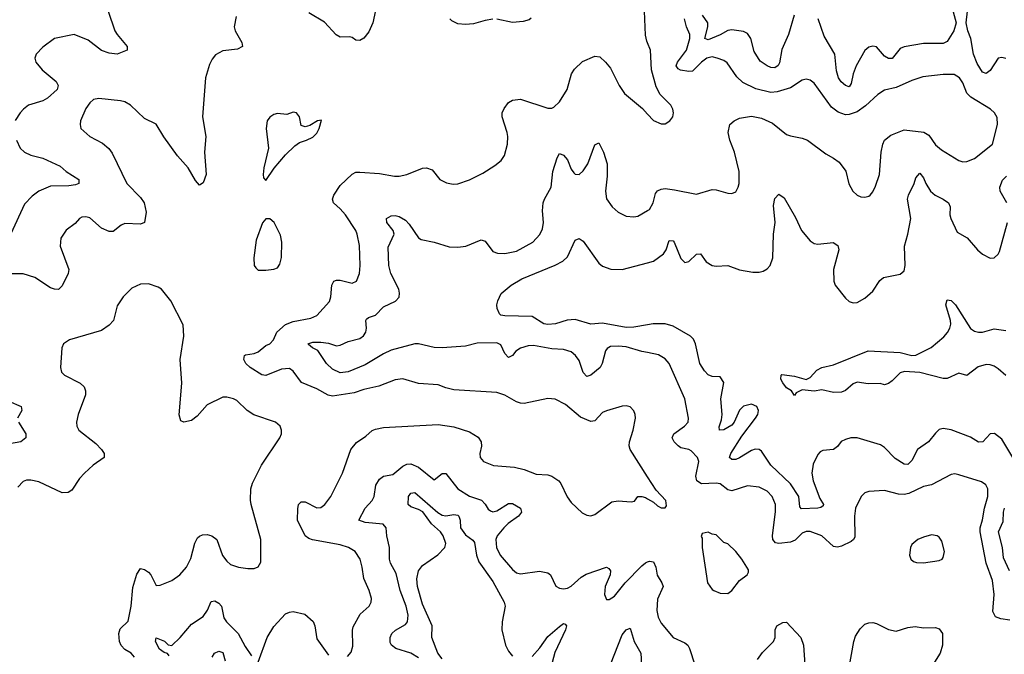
# Model space of a CAD drawing. Header units: inches. Extents: x 1694797 to 1849917, y 907313 to 1017959.
# Tile 799 of 834: x 1826792 to 1831822, y 994424 to 997666. Entities that reach past the tile are written whole.
import ezdxf

# ---------------------------------------------------------------- set-up
doc = ezdxf.new("R2010")
doc.units = ezdxf.units.IN
doc.header["$MEASUREMENT"] = 0
doc.layers.add('B8929', color=7, linetype='Continuous')
doc.layers.add('B8939', color=7, linetype='Continuous')

msp = doc.modelspace()

# ---------------------------------------------------------------- linework, layer by layer
at = {"layer": 'B8929', "color": 5}
for points, elevation in [([(1828630.2, 997810), (1828596.3, 997650), (1828576.2, 997603.8), (1828550, 997571.6), (1828530, 997559.8), (1828510, 997562.3), (1828490, 997576.1), (1828478.2, 997578.2), (1828430, 997576.5), (1828408.6, 997588.6), (1828350, 997653), (1828270, 997701.4)], 660), ([(1827244.4, 997710), (1827278.5, 997610), (1827290.3, 997590), (1827342, 997530), (1827341, 997510), (1827290, 997489.6), (1827250, 997495.1), (1827210, 997508.5), (1827141.6, 997561.6), (1827070, 997589.9), (1826970, 997570.9), (1826910, 997525.4), (1826877, 997490), (1826870.4, 997470), (1826874, 997450), (1826907.4, 997410), (1826979.1, 997350), (1826989.2, 997330), (1826982.9, 997310), (1826934.7, 997265.3), (1826910, 997252.3), (1826838, 997230), (1826811.6, 997210), (1826794.7, 997190), (1826769.4, 997150.6)], 640), ([(1830000, 997547.9), (1829996.6, 997556.6), (1829990, 997588), (1829981.7, 997750)], 660), ([(1827897.4, 997682.6), (1827888.7, 997630), (1827892.2, 997610), (1827926.4, 997550), (1827930.3, 997529.7), (1827905.1, 997514.9), (1827830, 997506.9), (1827792.4, 997487.6), (1827774.7, 997465.3), (1827761.8, 997438.2), (1827742, 997370), (1827726.3, 997170), (1827742.8, 997070), (1827736.5, 996990), (1827744.4, 996875.6), (1827730, 996833.2), (1827710, 996821.2), (1827690, 996844), (1827652.6, 996910), (1827598.3, 996970), (1827528.3, 997068.3), (1827490, 997132.8), (1827430, 997162), (1827358.7, 997230), (1827330, 997246), (1827307.5, 997252.5), (1827196.7, 997263.3), (1827170, 997258), (1827150, 997242), (1827130, 997212.3), (1827102.4, 997150), (1827100.5, 997130), (1827104.9, 997110), (1827150.3, 997070.3), (1827215.6, 997035.6), (1827247.5, 997007.5), (1827265.2, 996985.2), (1827339.1, 996830), (1827410, 996758.3), (1827428.1, 996730), (1827437.8, 996682.2), (1827430.4, 996630), (1827410, 996621.3), (1827330, 996625.7), (1827310, 996615.8), (1827270, 996584.2), (1827250, 996583.5), (1827210, 996601.3), (1827150, 996654.5), (1827130, 996659.7), (1827110, 996657.4), (1827098, 996650), (1827075.3, 996624.7), (1827029.1, 996590.9), (1827003.1, 996550), (1826998.7, 996510), (1827043.1, 996390), (1827040.4, 996370), (1827010, 996306.6), (1826991.3, 996288.7), (1826970, 996289.8), (1826950, 996297.2), (1826870, 996348.5), (1826810, 996367.4), (1826752.8, 996367.2)], 660), ([(1829210, 997668.4), (1829170, 997662.3), (1829110, 997644.5), (1829070, 997641.7), (1829030, 997645), (1829000.3, 997660.3), (1828989.8, 997670)], 660), ([(1829405.3, 997674.8), (1829395.1, 997664.9), (1829363.6, 997656.4), (1829310, 997651.3), (1829230, 997669.7)], 660), ([(1830000, 995330.4), (1829910.9, 995470), (1829906, 995490), (1829907.4, 995510), (1829926.6, 995570), (1829938, 995630), (1829937, 995650), (1829930, 995668.7), (1829910, 995689.3), (1829890, 995693.6), (1829870, 995691.8), (1829790, 995668.4), (1829770, 995659.7), (1829730, 995617.7), (1829710, 995613.1), (1829656.4, 995636.4), (1829580.8, 995700.8), (1829527.7, 995727.7), (1829490, 995731.2), (1829370, 995706.2), (1829350, 995707.2), (1829330, 995713.5), (1829270, 995748.3), (1829230, 995762), (1829010, 995774.7), (1828970, 995784.7), (1828930, 995801), (1828830, 995807.7), (1828750, 995831.9), (1828710, 995826.9), (1828626.6, 995793.4), (1828550, 995776.8), (1828500.1, 995759.9), (1828390, 995743), (1828367.4, 995747.4), (1828310, 995779.8), (1828232.5, 995812.5), (1828190, 995871.1), (1828170, 995884.5), (1828130, 995880.5), (1828050, 995848.4), (1828030, 995851.4), (1827969.8, 995890), (1827948.1, 995910), (1827937.2, 995930), (1827941.3, 995950), (1827946.5, 995953.5), (1827990, 995960.1), (1828010, 995969.4), (1828050, 996001.3), (1828070, 996010.3), (1828089, 996031), (1828106.6, 996070), (1828150, 996109.4), (1828190, 996123.9), (1828279.1, 996140.9), (1828310, 996155.3), (1828374.1, 996225.9), (1828381.4, 996250), (1828386.3, 996310), (1828397.6, 996330), (1828410, 996336.2), (1828430, 996335.4), (1828490, 996319.6), (1828513, 996330), (1828528.6, 996370), (1828532, 996410), (1828527.5, 996512.5), (1828516.8, 996570), (1828508.7, 996590), (1828456.8, 996670), (1828430, 996700.8), (1828395.1, 996730), (1828389.6, 996750), (1828397.4, 996770), (1828430, 996819.5), (1828490, 996877.7), (1828510, 996886.7), (1828530, 996887.2), (1828630, 996880.8), (1828706.4, 996866.4), (1828730, 996867.2), (1828770, 996874.9), (1828850, 996907.4), (1828870, 996908.7), (1828898.6, 996898.6), (1828938.8, 996850), (1828972.3, 996832.3), (1829006.6, 996826.6), (1829030, 996828.4), (1829090, 996848.5), (1829157.6, 996882.4), (1829219.4, 996920.6), (1829252.7, 996947.3), (1829268.1, 996971.9), (1829284.2, 997030), (1829285.1, 997070), (1829283, 997090), (1829257.2, 997170), (1829257.7, 997190), (1829266.9, 997213.1), (1829290, 997243.1), (1829310, 997256), (1829350, 997260.8), (1829490, 997214.4), (1829510, 997214.4), (1829520.5, 997219.5), (1829550, 997247.3), (1829589.6, 997310), (1829611.8, 997390), (1829625.8, 997414.2), (1829666.9, 997453.1), (1829730, 997479.5), (1829755.8, 997475.8), (1829785.5, 997450), (1829810, 997418.8), (1829854.4, 997330), (1829881.6, 997290), (1829973.3, 997213.3), (1830000, 997183.8)], 660), ([(1826775.5, 997050), (1826795.3, 997010), (1826816.5, 996990), (1826850, 996974.5), (1826910, 996959.3), (1826998.3, 996918.3), (1827030.3, 996890), (1827094.6, 996850), (1827094.4, 996830), (1827077.8, 996822.2), (1827042.7, 996817.3), (1826950, 996815.8), (1826890, 996789.8), (1826855.3, 996764.7), (1826816.7, 996723.3), (1826747.8, 996572.2)], 640), ([(1830000, 995965.6), (1829971.2, 995971.2), (1829890, 995994.4), (1829850, 995998.8), (1829810, 995996.4), (1829793, 995987), (1829785.2, 995974.8), (1829768, 995910), (1829756.8, 995890), (1829710, 995849.8), (1829690, 995843.5), (1829670, 995863.5), (1829650, 995924.7), (1829631.5, 995950), (1829608.8, 995968.8), (1829570, 995981.6), (1829510, 995984.5), (1829417.8, 996002.2), (1829390, 996000.9), (1829350, 995989), (1829326.6, 995973.4), (1829310, 995951.1), (1829290, 995941.1), (1829270, 995960.5), (1829250, 996005.1), (1829230, 996015.1), (1829130, 996013.9), (1829070, 995999.2), (1828950, 995989.2), (1828910, 995992.2), (1828830, 996010.7), (1828810, 996009.8), (1828690, 995978.3), (1828650, 995958.9), (1828557.5, 995902.5), (1828470, 995867.2), (1828430, 995862.5), (1828390, 995881.1), (1828360.2, 995910), (1828316.1, 995976.1), (1828287.3, 995990), (1828267, 996007), (1828265.4, 996010), (1828270, 996012.7), (1828290, 996018.6), (1828330, 996019.5), (1828370, 996014), (1828410, 996000.1), (1828430, 996003.2), (1828470, 996022.4), (1828530, 996038), (1828548.2, 996051.8), (1828560.6, 996070), (1828563.7, 996090), (1828559.8, 996130), (1828563.2, 996136.8), (1828574.4, 996145.6), (1828610, 996157.1), (1828650, 996199), (1828712.1, 996227.9), (1828730, 996248.5), (1828732.8, 996270), (1828729.1, 996290), (1828688.1, 996370), (1828678.5, 996410), (1828675, 996505), (1828705.1, 996570), (1828700.7, 996590), (1828667.7, 996630), (1828666.2, 996650), (1828690, 996664.3), (1828710, 996666.3), (1828730, 996661.1), (1828762.9, 996642.9), (1828782, 996622), (1828830, 996551.3), (1828843.2, 996543.2), (1828910, 996530.2), (1828986.7, 996506.7), (1829030, 996504.3), (1829070.6, 996509.4), (1829150, 996542), (1829170, 996534.9), (1829210, 996482.3), (1829232.8, 996472.8), (1829270, 996471.8), (1829330, 996484), (1829414.3, 996530), (1829450, 996568.4), (1829463, 996597), (1829467.8, 996630), (1829463.2, 996690), (1829466.3, 996730), (1829473.1, 996750), (1829507.8, 996810), (1829515.9, 996890), (1829538.7, 996961.3), (1829550, 996983), (1829570, 996974), (1829590, 996950.4), (1829610, 996903), (1829623.5, 996883.5), (1829630, 996877), (1829650, 996876), (1829670, 996893.4), (1829693.8, 996930), (1829730, 997027.7), (1829750, 997037.3), (1829773.8, 996990), (1829793.6, 996930), (1829793.6, 996866.4), (1829784.6, 996790), (1829790.4, 996750.4), (1829819.1, 996710), (1829850, 996683.8), (1829890, 996663.1), (1829930, 996658.4), (1829950, 996663), (1830000, 996691.4)], 640), ([(1830000, 996107.5), (1829930, 996095), (1829890, 996094), (1829770, 996115.6), (1829710, 996110.7), (1829630, 996134.3), (1829589.6, 996130.4), (1829530, 996112.8), (1829490, 996109.8), (1829470, 996113), (1829410, 996149.7), (1829270, 996152.6), (1829250, 996157), (1829243.7, 996163.7), (1829231.2, 996190), (1829229.8, 996210), (1829234.1, 996230), (1829252.2, 996267.8), (1829303.5, 996310), (1829358, 996342), (1829528.3, 996411.7), (1829567.2, 996432.8), (1829590, 996454.9), (1829630, 996540.4), (1829650, 996548.7), (1829670, 996534.6), (1829750, 996422.3), (1829770, 996406.5), (1829812.1, 996392.1), (1829870, 996389.4), (1830000, 996424.5)], 620), ([(1827379.6, 994410), (1827362.4, 994430), (1827329.1, 994449.1), (1827309.9, 994469.9), (1827301.4, 994490), (1827298, 994530), (1827306.2, 994553.8), (1827346.9, 994593.1), (1827360.9, 994670), (1827370, 994765.5), (1827390, 994833.4), (1827410, 994862), (1827430, 994857.4), (1827450, 994843.6), (1827462, 994830), (1827490, 994776.3), (1827510, 994777.1), (1827570, 994801.3), (1827610, 994830.4), (1827644, 994870), (1827666, 994914), (1827687.8, 994992.2), (1827701.4, 995018.6), (1827710, 995027.4), (1827726.3, 995033.7), (1827750, 995035.5), (1827773, 995030), (1827799.6, 995010), (1827828.8, 994928.8), (1827850, 994899.5), (1827870, 994883.1), (1827910, 994868.7), (1827957.6, 994862.4), (1827990, 994863), (1828010, 994870.8), (1828024.8, 994895.2), (1828024.2, 995010), (1827975.1, 995190), (1827971.2, 995211.2), (1827972.8, 995270), (1827980.9, 995299.1), (1828028.2, 995390), (1828121.6, 995530), (1828129.6, 995550), (1828129.5, 995569.5), (1828122.7, 995590), (1828099, 995610), (1827987.7, 995647.7), (1827953.6, 995670), (1827901.1, 995721.1), (1827884, 995730), (1827850, 995737.4), (1827830, 995737.4), (1827750, 995698), (1827698.9, 995641), (1827670, 995619.1), (1827630, 995609.6), (1827616.2, 995616.2), (1827607.7, 995647.7), (1827619.8, 995810), (1827612.4, 995930), (1827631.5, 996050), (1827627, 996107), (1827564.5, 996230), (1827517.2, 996290), (1827500.1, 996300.1), (1827450, 996317), (1827410, 996315.1), (1827365.1, 996294.9), (1827320.5, 996250), (1827290, 996204), (1827272.2, 996130), (1827250, 996105.6), (1827210, 996078), (1827046.8, 996030), (1827016.3, 996010), (1827008.4, 995990), (1827000.4, 995890), (1827005.8, 995865.9), (1827020.7, 995850), (1827100.4, 995810), (1827121.3, 995790), (1827128.7, 995770), (1827128.5, 995750), (1827090.3, 995650), (1827082, 995610), (1827084.4, 995590), (1827094.9, 995570), (1827181, 995501), (1827210.4, 995470), (1827224.4, 995450), (1827223, 995430), (1827168.2, 995390), (1827123.8, 995350), (1827098.4, 995321.6), (1827058, 995262), (1827040.7, 995250), (1827010, 995249), (1826890, 995305.3), (1826850, 995314), (1826826.9, 995313.1), (1826810, 995307), (1826782, 995278)], 680), ([(1826737, 995717), (1826800.5, 995690), (1826803.7, 995670), (1826781.7, 995630)], 660), ([(1826785.7, 995610), (1826823.1, 995550), (1826823.8, 995530), (1826797.3, 995510), (1826730, 995497.3)], 660), ([(1828466.9, 994413.1), (1828485.7, 994434.3), (1828494.7, 994465.2), (1828492.8, 994547.2), (1828496.1, 994563.9), (1828531.5, 994628.5), (1828577, 994670), (1828587.3, 994690), (1828589.6, 994710), (1828578, 994750), (1828550.7, 994810.7), (1828542.2, 994870), (1828531.1, 994910), (1828505.6, 994950), (1828472.3, 994970), (1828430, 994983.1), (1828288.9, 995008.9), (1828270, 995015), (1828250, 995028.9), (1828212, 995110), (1828212.4, 995167.6), (1828217.2, 995190), (1828230, 995203.6), (1828250, 995202.6), (1828310, 995172.4), (1828330, 995174.3), (1828351.2, 995190), (1828382, 995230), (1828442, 995350), (1828483.5, 995470), (1828513.6, 995506.4), (1828561.2, 995538.8), (1828593.1, 995566.9), (1828610, 995575.2), (1828650, 995582.6), (1828930, 995598.5), (1829010, 995585.8), (1829090, 995561.3), (1829134.2, 995534.2), (1829149.1, 995510), (1829151.8, 995488.2), (1829143, 995450), (1829144.9, 995430), (1829161, 995410), (1829211.9, 995388.1), (1829319.4, 995379.4), (1829370, 995368.9), (1829430, 995345.3), (1829490, 995340.9), (1829510, 995333.8), (1829545.7, 995310), (1829556.8, 995296.8), (1829588.2, 995228.2), (1829610, 995199.1), (1829666.3, 995146.3), (1829690, 995134.9), (1829710, 995132.4), (1829730, 995137.6), (1829817.5, 995202.5), (1829850, 995207.6), (1829916.6, 995203.4), (1829933.6, 995206.4), (1829950, 995230.8), (1829970, 995230.8), (1829990, 995224.7), (1830000, 995219)], 660), ([(1828830, 994405.6), (1828789.6, 994430), (1828713.1, 994453.1), (1828690.8, 994470), (1828685, 994485), (1828685.2, 994510), (1828693.3, 994530), (1828712.4, 994547.6), (1828763.6, 994576.4), (1828773, 994590), (1828776.4, 994623.6), (1828767.1, 994670), (1828735.3, 994750), (1828716.3, 994836.3), (1828686.3, 994890), (1828682, 994910), (1828681.3, 994970), (1828667.9, 995030), (1828665.1, 995070), (1828649.8, 995089.8), (1828557.6, 995097.6), (1828524.2, 995110), (1828557.7, 995170), (1828592.5, 995210), (1828602.3, 995230), (1828611.3, 995288.7), (1828630, 995319.5), (1828650, 995333.7), (1828698, 995342), (1828750, 995385.8), (1828770, 995396.3), (1828790, 995397.8), (1828830, 995380.9), (1828910, 995315.8), (1828950, 995347.2), (1828970, 995348.2), (1829030.2, 995270), (1829090, 995232.1), (1829150.9, 995210.9), (1829170.6, 995190.6), (1829185.7, 995165.7), (1829197.2, 995157.2), (1829210, 995152.6), (1829230, 995157.5), (1829290, 995194.8), (1829310, 995194.5), (1829350.3, 995170), (1829356.2, 995150), (1829339.8, 995130), (1829287.7, 995092.3), (1829265, 995070), (1829232.2, 995030), (1829225, 995010), (1829228.4, 994970), (1829246.9, 994930), (1829310, 994857), (1829330, 994840.3), (1829350, 994836), (1829448.1, 994848.1), (1829490, 994841.1), (1829504.4, 994830), (1829531.9, 994771.9), (1829550, 994762.4), (1829570, 994758.7), (1829590, 994761.7), (1829610, 994771.7), (1829661.3, 994818.7), (1829686.1, 994833.9), (1829790, 994868.8), (1829802, 994862), (1829810, 994850.7), (1829809.1, 994830), (1829783.6, 994770), (1829780.4, 994730), (1829790, 994704.7), (1829804, 994704), (1829830, 994720.4), (1829886, 994790), (1829970, 994875.5), (1829990, 994891.8), (1830000, 994896.2)], 640), ([(1828950, 994400.2), (1828928.4, 994430), (1828898.2, 994510), (1828898.6, 994570), (1828850, 994680.5), (1828823.8, 994770), (1828820.6, 994810), (1828830, 994850.4), (1828850, 994877.1), (1828927.8, 994932.2), (1828964, 994970), (1828969.4, 994990), (1828955.2, 995030), (1828941.8, 995050), (1828895.3, 995090), (1828851.4, 995151.4), (1828830, 995164), (1828790, 995177.8), (1828776.8, 995190), (1828778.6, 995230), (1828790, 995246.7), (1828810.4, 995250.4), (1828928.4, 995148.4), (1828950, 995135.8), (1828970, 995132), (1829010, 995138.4), (1829030, 995135.6), (1829035.9, 995130), (1829042, 995110), (1829043.8, 995070), (1829070, 995035.3), (1829107.6, 995007.6), (1829115.5, 994995.5), (1829126.1, 994930), (1829137.1, 994897.1), (1829210, 994796.9), (1829267.2, 994690), (1829271.8, 994670), (1829257.1, 994590), (1829254.5, 994550), (1829273.4, 994470), (1829290, 994439.6), (1829310, 994415.3)], 620), ([(1827555.9, 994415.9), (1827547.9, 994427.9), (1827530, 994433.8), (1827505.9, 994450), (1827485.4, 994490), (1827490, 994507.7), (1827531.2, 994491.2), (1827550, 994472.9), (1827570, 994468.5), (1827611.7, 994510), (1827670, 994578.9), (1827730, 994617.3), (1827751.5, 994650), (1827770, 994694.4), (1827790, 994697.3), (1827810, 994684.9), (1827822.4, 994670), (1827835.1, 994610), (1827849.3, 994589.3), (1827908.5, 994530), (1827943.4, 994463.4), (1827977, 994417)], 660), ([(1828010, 994384.7), (1828056.8, 994510), (1828090, 994566.7), (1828149.9, 994630.2), (1828170, 994640.2), (1828190, 994642.2), (1828248.5, 994628.5), (1828290.9, 994590.9), (1828300.7, 994570), (1828310, 994504), (1828370, 994419.1)], 660), ([(1829410, 994413.5), (1829450, 994457.7), (1829490, 994514.6), (1829550, 994567), (1829570, 994581.2), (1829578.6, 994578.6), (1829584.9, 994570), (1829580.4, 994550), (1829526.2, 994433.8), (1829504, 994350)], 620), ([(1829810, 994371.9), (1829870, 994523.6), (1829890, 994548.9), (1829910, 994558), (1829931.9, 994490), (1829965.1, 994430), (1829969.4, 994370)], 620), ([(1827775.3, 994410), (1827788.2, 994430), (1827810, 994440.5), (1827830, 994433.2), (1827841.4, 994390)], 640)]:
    msp.add_lwpolyline(points, dxfattribs=dict(at, elevation=elevation))
at = {"layer": 'B8929', "color": 5, "elevation": 680}
for points in [[(1828190, 997193.2), (1828157.3, 997182.7), (1828110, 997186.6), (1828090, 997182.7), (1828070, 997169), (1828057.3, 997150), (1828050.9, 997110.9), (1828063, 997010), (1828039.1, 996910), (1828036, 996876), (1828038, 996858), (1828050, 996844.7), (1828091.6, 996908.4), (1828150, 996976), (1828198.6, 997021.4), (1828220.9, 997039.1), (1828258, 997050), (1828290, 997066.8), (1828310, 997086), (1828322, 997110), (1828333.6, 997153.6), (1828314, 997150), (1828273.7, 997126.3), (1828250, 997119), (1828230, 997126), (1828222, 997170), (1828206, 997190)], [(1828070, 996649.3), (1828050, 996649.3), (1828032.3, 996627.7), (1828000.8, 996539.2), (1827988.9, 996450), (1827990.5, 996410.5), (1827998, 996398), (1828010, 996387.3), (1828050, 996387.3), (1828090, 996391), (1828110, 996398), (1828122, 996418), (1828129.4, 996450.6), (1828132, 996530), (1828125.4, 996565.4), (1828091.8, 996630)]]:
    msp.add_lwpolyline(points, close=True, dxfattribs=at)
at = {"layer": 'B8939', "color": 5}
for points, elevation in [([(1831548.9, 997750), (1831576.5, 997650), (1831563.5, 997610), (1831530, 997555.2), (1831510, 997544.6), (1831410, 997544.5), (1831310, 997528.2), (1831290, 997518.9), (1831250, 997467.8), (1831230, 997467.4), (1831210, 997480.8), (1831170, 997527), (1831150, 997531.8), (1831130, 997526.6), (1831110, 997508.6), (1831065.5, 997430), (1831049.7, 997390), (1831039.8, 997340.2), (1831030, 997323.5), (1831010, 997330.6), (1830989.4, 997349.4), (1830975.7, 997370), (1830965, 997405), (1830957.1, 997490), (1830901.8, 997581.8), (1830870.4, 997670)], 620), ([(1831830, 997468.6), (1831810, 997473.8), (1831790, 997469.8), (1831750, 997406.9), (1831730, 997390.6), (1831710, 997398.4), (1831683.1, 997443.1), (1831664.1, 997490), (1831651.7, 997570), (1831635.2, 997610), (1831627.8, 997650), (1831633.6, 997710)], 620), ([(1830000, 996691.4), (1830010, 996697.1), (1830027.8, 996730), (1830040.9, 996779.1), (1830050, 996791.8), (1830070, 996800.9), (1830090, 996803.2), (1830137, 996797), (1830250, 996775.3), (1830330, 996798.7), (1830350, 996797), (1830410, 996779.5), (1830430, 996778), (1830450, 996787.3), (1830462.9, 996810), (1830467.8, 996830), (1830466.9, 996890), (1830443.5, 996990), (1830419.3, 997050), (1830411.9, 997090), (1830420.5, 997130), (1830441.6, 997150), (1830470, 997162.4), (1830530, 997172.9), (1830582.4, 997162.4), (1830638.5, 997138.5), (1830710, 997080.4), (1830730, 997072.2), (1830790, 997061.3), (1830816.3, 997050), (1830910, 996980.4), (1830950, 996959.3), (1830978, 996938), (1831011.7, 996891.7), (1831027.5, 996827.5), (1831047.7, 996790), (1831071, 996770), (1831090, 996761.6), (1831110, 996759.1), (1831130, 996764), (1831136, 996770), (1831150, 996786.8), (1831164.2, 996815.8), (1831184.6, 996875.4), (1831193.5, 996990), (1831201, 997030), (1831210, 997050.3), (1831243, 997077), (1831310, 997102.9), (1831410.9, 997090.9), (1831436.1, 997076.1), (1831470, 997026.4), (1831501, 997001), (1831590, 996947), (1831610, 996940.3), (1831630, 996941.3), (1831670, 996957.6), (1831761.3, 997030), (1831787.8, 997130), (1831786.2, 997166.2), (1831771.8, 997190), (1831752, 997210), (1831650.5, 997270.5), (1831631.3, 997291.3), (1831610, 997342.9), (1831593.7, 997370), (1831566.1, 997386.1), (1831510, 997386.6), (1831406.4, 997373.6), (1831350, 997356.1), (1831270, 997319.8), (1831210, 997306.4), (1831175.3, 997284.7), (1831113.6, 997226.4), (1831070, 997195.5), (1831030, 997181.4), (1831010, 997180.9), (1830973.2, 997193.2), (1830939.8, 997219.8), (1830850, 997341.3), (1830830, 997357.4), (1830810, 997362), (1830790, 997356.9), (1830730, 997318), (1830662.5, 997297.4), (1830630, 997293.8), (1830552.4, 997312.4), (1830486, 997346), (1830454.9, 997374.9), (1830406.2, 997446.2), (1830390, 997458), (1830356, 997470), (1830330, 997475.9), (1830302.8, 997470), (1830275.5, 997450), (1830230, 997403.2), (1830210, 997401.3), (1830168.7, 997408.7), (1830155.7, 997415.7), (1830146.6, 997430), (1830153.1, 997450), (1830198.8, 997510), (1830215.1, 997570), (1830215.1, 997590), (1830198.3, 997630), (1830189.2, 997670)], 640), ([(1830748, 997690), (1830720.2, 997590), (1830685.5, 997514.5), (1830673.7, 997446.3), (1830667.4, 997432.6), (1830650, 997420.8), (1830630, 997422.1), (1830610, 997429.9), (1830574.3, 997454.3), (1830544.1, 997504.1), (1830526.8, 997570), (1830510, 997595.3), (1830490, 997606.6), (1830430, 997615.2), (1830410, 997610.4), (1830371.3, 997588.7), (1830310, 997563.8), (1830292.8, 997570), (1830307.4, 997630), (1830307.5, 997650), (1830280.9, 997690)], 620), ([(1830000, 997183.8), (1830030, 997150.7), (1830070, 997134), (1830090, 997134.8), (1830114, 997150), (1830129, 997170), (1830132.3, 997190), (1830129.2, 997210), (1830119.3, 997230), (1830064.9, 997284.9), (1830044, 997324), (1830020.5, 997410), (1830014.7, 997510), (1830000, 997547.9)], 660), ([(1830000, 996424.5), (1830030, 996432.6), (1830081.4, 996470), (1830095.3, 996490), (1830110, 996538), (1830130, 996536), (1830135.3, 996530), (1830170, 996445.5), (1830190, 996426), (1830210, 996430.4), (1830250, 996467.7), (1830270, 996470.6), (1830298.4, 996430), (1830330, 996410.3), (1830350, 996406.9), (1830410, 996410.2), (1830470, 996387.6), (1830537.2, 996377.2), (1830570, 996376.5), (1830590, 996381.8), (1830610, 996393.1), (1830625.7, 996410), (1830640.3, 996450), (1830642.2, 996570), (1830651.2, 996630), (1830643.4, 996716.6), (1830650, 996753.4), (1830670, 996774.9), (1830696.7, 996756.7), (1830755, 996655), (1830786.7, 996590), (1830830, 996536.5), (1830850, 996523.5), (1830870, 996519.7), (1830948, 996528), (1830972.1, 996512.1), (1830976.1, 996490), (1830950.3, 996390), (1830950.4, 996330), (1830958, 996310), (1831010, 996243), (1831030, 996226.4), (1831050, 996220.4), (1831070, 996221.3), (1831110, 996244.4), (1831150, 996279.3), (1831186.2, 996333.8), (1831204.5, 996350), (1831290, 996366), (1831310, 996384), (1831315.6, 996410), (1831312.8, 996510), (1831330, 996570.6), (1831345, 996650), (1831328.2, 996750), (1831332.5, 996770), (1831361.8, 996830), (1831370, 996858.8), (1831390, 996882), (1831410, 996858), (1831420.7, 996830), (1831445.4, 996790), (1831469, 996769), (1831510, 996749.4), (1831537.1, 996730), (1831544.8, 996710), (1831544.1, 996670), (1831548.3, 996650), (1831581.4, 996581.4), (1831632.2, 996552.2), (1831685.3, 996490), (1831710, 996468.8), (1831750, 996448.7), (1831770, 996450.4), (1831790, 996467.7), (1831797.2, 996482.8), (1831838.2, 996630)], 620), ([(1831834.6, 996730), (1831801, 996790), (1831799.8, 996810), (1831812.9, 996847.1), (1831833.8, 996866.2)], 620), ([(1831830, 995848), (1831790, 995882.3), (1831770, 995896.7), (1831750, 995903.5), (1831730, 995904.4), (1831687.9, 995892.1), (1831630, 995849.3), (1831590, 995859.9), (1831530, 995833.5), (1831510, 995833.7), (1831390, 995864.1), (1831311.4, 995868.6), (1831290, 995862), (1831250, 995821), (1831230, 995807.2), (1831210, 995801.6), (1831188.2, 995808.2), (1831126.7, 995806.7), (1831070, 995815.3), (1831050, 995806.6), (1831010, 995771.4), (1830990, 995764), (1830950, 995761.6), (1830890, 995775.4), (1830850, 995768.1), (1830790, 995775.5), (1830759.2, 995760.8), (1830750, 995746.3), (1830734.5, 995770), (1830710, 995786.3), (1830690, 995811.2), (1830680.2, 995830), (1830682, 995850), (1830686.1, 995853.9), (1830750, 995844.9), (1830810, 995827.6), (1830830, 995838.9), (1830865, 995875.1), (1830890, 995889.1), (1830950, 995902.3), (1831125.8, 995974.2), (1831290, 995966.7), (1831350, 995950.1), (1831370, 995952.3), (1831448.1, 995991.9), (1831513.5, 996046.5), (1831532.4, 996067.6), (1831543.7, 996090), (1831548.4, 996110), (1831546.6, 996130), (1831523.7, 996210), (1831530, 996234.8), (1831550, 996231.7), (1831573.5, 996210), (1831650, 996088.9), (1831670, 996075), (1831690, 996069.2), (1831710, 996070.1), (1831770, 996086.6), (1831830, 996078.3)], 580), ([(1831870, 995420.3), (1831810, 995523.5), (1831771.5, 995551.5), (1831750, 995549.7), (1831711.7, 995510), (1831690, 995507.3), (1831650, 995533.9), (1831550, 995570.7), (1831510, 995577.2), (1831490, 995572.4), (1831470, 995554.7), (1831435.3, 995510), (1831379.1, 995470), (1831350, 995414), (1831330, 995393.3), (1831310, 995394.8), (1831265.1, 995425.1), (1831210, 995481.4), (1831190, 995494.6), (1831070, 995530.6), (1831038, 995530), (1831010, 995522.4), (1830989.5, 995510.5), (1830970, 995485.4), (1830950, 995469.8), (1830895.4, 995464.6), (1830882, 995458), (1830870, 995444.5), (1830845.1, 995394.9), (1830839.3, 995350), (1830845.6, 995310), (1830880.5, 995220.5), (1830898.5, 995190), (1830896.5, 995183.5), (1830885.4, 995174.6), (1830868.9, 995171.1), (1830786.8, 995166.8), (1830777.8, 995177.8), (1830771.9, 995230), (1830730, 995295.2), (1830629.3, 995390), (1830582.4, 995462.4), (1830570, 995470.5), (1830550, 995471.4), (1830530, 995465.6), (1830470, 995427.1), (1830450, 995419), (1830430, 995419.2), (1830418.5, 995430), (1830425.8, 995450), (1830481, 995539), (1830550.6, 995630), (1830562.4, 995650), (1830567.1, 995670), (1830557.4, 995690), (1830530, 995702), (1830490, 995691.4), (1830470, 995671.9), (1830442.2, 995610), (1830430, 995594.5), (1830390, 995570.7), (1830366.6, 995570), (1830365.8, 995585.8), (1830378.1, 995621.9), (1830380.9, 995650), (1830373.8, 995730), (1830390, 995812.7), (1830370, 995842), (1830330, 995843), (1830310, 995852.4), (1830290, 995872.6), (1830267.3, 995910), (1830244.9, 996010), (1830233.8, 996033.8), (1830219.2, 996050), (1830130, 996099.9), (1830090, 996113.2), (1830027.6, 996112.4), (1830000, 996107.5)], 620), ([(1831850, 994598.7), (1831805, 994605), (1831776.3, 994616.3), (1831763.6, 994643.6), (1831770.5, 994730), (1831762, 994802), (1831729.3, 994890), (1831698.7, 995050), (1831698.9, 995070), (1831711.4, 995111.4), (1831721, 995170), (1831738.7, 995230), (1831738, 995270), (1831727, 995290), (1831706.1, 995306.1), (1831590, 995341.7), (1831570, 995345.7), (1831550, 995343.1), (1831450, 995289.8), (1831410, 995281.7), (1831334, 995246), (1831310, 995239.9), (1831282.4, 995242.4), (1831210, 995261.7), (1831130, 995256.3), (1831110, 995249.6), (1831090.3, 995229.7), (1831061.3, 995170), (1831056.5, 995130), (1831057.7, 995022.3), (1831051.7, 995010), (1831039.8, 995000.2), (1830990, 994976.5), (1830970, 994970.7), (1830950, 994974.8), (1830890, 995028.7), (1830830, 995050.8), (1830810, 995051.6), (1830790, 995042.8), (1830753.2, 995006.8), (1830730, 994997.1), (1830670, 994989.9), (1830654, 994994), (1830640.2, 995010), (1830638.3, 995030), (1830653.8, 995153.8), (1830653, 995190), (1830635.8, 995230), (1830610, 995257.6), (1830570, 995278.7), (1830510, 995285.6), (1830430, 995258.6), (1830410, 995264), (1830370, 995294.6), (1830350, 995299.1), (1830275.3, 995295.3), (1830250.9, 995310), (1830246.6, 995333.4), (1830260.9, 995410), (1830254.5, 995430), (1830223.1, 995463.1), (1830210, 995470.7), (1830170, 995479.8), (1830155.6, 995490), (1830135.3, 995510), (1830125.8, 995530), (1830133.3, 995550), (1830188.9, 995590), (1830206.6, 995610), (1830208.7, 995630), (1830190.8, 995730), (1830110, 995909.6), (1830090, 995933.5), (1830054.8, 995954.8), (1830000, 995965.6)], 640), ([(1830000, 995219), (1830030, 995202), (1830050, 995182), (1830070, 995172), (1830090, 995172), (1830097.2, 995182.8), (1830092.7, 995210), (1830043, 995263), (1830000, 995330.4)], 660), ([(1831849.2, 994850), (1831817.2, 994917.2), (1831813.1, 994970), (1831792, 995050), (1831816.7, 995103.3), (1831817.3, 995150), (1831822.5, 995170)], 620), ([(1830000, 994896.2), (1830010, 994900.7), (1830030, 994896.5), (1830042.2, 994870), (1830048, 994828), (1830072.4, 994790), (1830079.6, 994770), (1830050, 994705.2), (1830047.5, 994647.5), (1830053.1, 994613.1), (1830070, 994582.4), (1830130, 994510.4), (1830190, 994483.6), (1830205.3, 994470), (1830213.7, 994453.7), (1830241.8, 994370)], 640), ([(1830562.1, 994397.9), (1830587.3, 994432.7), (1830642.7, 994490), (1830650.7, 994510), (1830652, 994550), (1830660.5, 994570), (1830690, 994586.7), (1830710, 994587.6), (1830782.3, 994510), (1830795.5, 994470), (1830802.8, 994370)], 640), ([(1831030, 994356), (1831053.7, 994490), (1831062.6, 994517.4), (1831085, 994555), (1831110, 994577.6), (1831130, 994585.5), (1831150, 994586.7), (1831170, 994581.7), (1831230, 994551.1), (1831270, 994543.2), (1831330, 994561.6), (1831365.9, 994565.9), (1831410, 994559.7), (1831470, 994561.6), (1831490, 994554.9), (1831506, 994530), (1831505.8, 994470), (1831494.4, 994430), (1831457.8, 994370)], 640)]:
    msp.add_lwpolyline(points, dxfattribs=dict(at, elevation=elevation))
at = {"layer": 'B8939', "color": 5, "elevation": 660}
for points in [[(1830310, 995048), (1830278, 995042), (1830274, 995026), (1830278, 995018), (1830279.1, 994970), (1830306.4, 994790), (1830330, 994754.8), (1830338, 994750), (1830370, 994737.3), (1830410, 994734.8), (1830430, 994750.8), (1830470, 994801), (1830508.7, 994830), (1830516, 994844), (1830515.5, 994855.5), (1830481.2, 994910), (1830450, 994949), (1830410, 994988.7), (1830390, 994995.3), (1830350, 995035.3), (1830330, 995038)], [(1831450, 995035.1), (1831410, 995023), (1831380.7, 995010), (1831350, 994985.2), (1831342.4, 994970), (1831338.4, 994930), (1831344.9, 994910), (1831359, 994899), (1831373.5, 994893.5), (1831410, 994891.7), (1831490, 994903.8), (1831504, 994910), (1831510, 994918), (1831516.2, 994950), (1831502.3, 995002.3), (1831490, 995022.7), (1831479, 995030)]]:
    msp.add_lwpolyline(points, close=True, dxfattribs=at)

doc.saveas('drawing.dxf')
